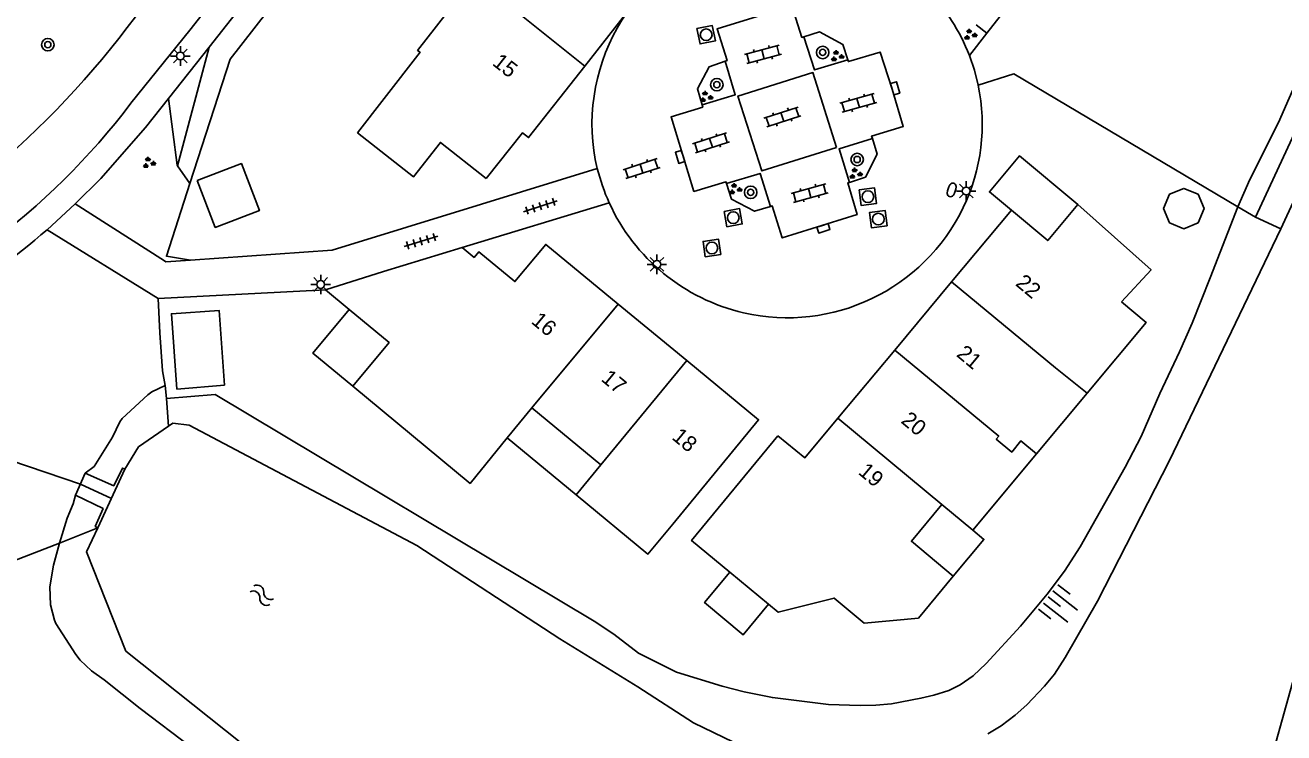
# Model space of a CAD drawing. Extents: x 131000 to 133013, y 393000 to 396501.
# Drawn here: x 131239.3 to 131320.1, y 395364.4 to 395409.8 of the extents above; entities that cross this region are included whole.
import ezdxf

# ---------------------------------------------------------------- set-up
doc = ezdxf.new("R2010")
doc.units = 0
for name, color, linetype in [('gg-afsc-erfafscheiding', 7, 'Continuous'), ('gg-anno-huisnummerreeks BGT', 7, 'Continuous'), ('gg-bbg-bijgebouw', 7, 'Continuous'), ('gg-bbg-gedigitaliseerde bebouwing', 7, 'Continuous'), ('gg-bbg-gedigitaliseerde bijgebouw', 7, 'Continuous'), ('gg-bbg-hoofdgebouw', 7, 'Continuous'), ('gg-bbg-luifel en loopbrug', 7, 'Continuous'), ('gg-bbg-tussenscheiding', 7, 'Continuous'), ('gg-knt-BGT kruinlijn', 7, 'Continuous'), ('gg-knt-onverhard', 7, 'Continuous'), ('gg-knt-verharding', 7, 'Continuous'), ('gg-knt-verharding nz', 7, 'Continuous'), ('gg-kntw-beschoeiing', 7, 'Continuous'), ('gg-kwrk-duiker nz buis', 7, 'Continuous'), ('gg-kwrk-uitstroombak niveau min 01', 7, 'Continuous'), ('gt-grn-groengrens', 7, 'Continuous'), ('gt-grn-vlakafsluiter', 7, 'Continuous'), ('gt-grn-weggrens', 7, 'Continuous'), ('gt-symb-boom', 7, 'Continuous'), ('gt-symb-brandkraan', 7, 'Continuous'), ('gt-symb-groenvak', 7, 'Continuous'), ('gt-symb-klinker verharding', 7, 'Continuous'), ('gt-symb-kolk', 7, 'Continuous'), ('gt-symb-lichtmast', 7, 'Continuous'), ('gt-symb-rioolschacht', 7, 'Continuous'), ('gt-symb-talud symbool', 7, 'Continuous'), ('gt-symb-tegel verharding', 7, 'Continuous'), ('gt-symb-watersymbool', 7, 'Continuous')]:
    doc.layers.add(name, color=color, linetype=linetype)

# ---------------------------------------------------------------- blocks, each defined once
blk = doc.blocks.new('gt0-BR')
at = {"layer": 'gt-symb-brandkraan'}
for centre, radius, start, end in [((-0.244, 0), 0.206, 107.56694, 252.43307), ((0.599, -2.664), 3, 106.89205, 107.56694), ((0, -0.691), 0.938, 73.10799, 106.89205), ((-0.599, -2.664), 3, 72.43309, 73.10799), ((0.244, 0), 0.206, 287.56695, 72.43309), ((0.599, 2.664), 3, 252.43307, 253.10797), ((0, 0.691), 0.938, 253.10797, 286.89206), ((-0.599, 2.664), 3, 286.89206, 287.56695)]:
    blk.add_arc(centre, radius, start, end, dxfattribs=at)
blk = doc.blocks.new('gt0-LMAST')
at = {"layer": 'gt-symb-lichtmast'}
for p, q in [((-0.182, 0.173), (-0.447, 0.438)), ((-0.005, 0.246), (-0.005, 0.621)), ((0.172, 0.173), (0.437, 0.438)), ((-0.255, -0.004), (-0.63, -0.004)), ((-0.182, -0.181), (-0.447, -0.446)), ((-0.005, -0.254), (-0.005, -0.629)), ((0.437, -0.446), (0.172, -0.181)), ((0.245, -0.004), (0.62, -0.004))]:
    blk.add_line(p, q, dxfattribs=at)
blk.add_circle((-0.005, -0.004), 0.25, dxfattribs=at)
blk = doc.blocks.new('gt0-TALUD_1')
at = {"layer": 'gt-symb-talud symbool'}
for p, q in [((-1, -1), (-1, 0)), ((-0.5, -2), (-0.5, 0)), ((0, -1), (0, 0)), ((0.5, -2), (0.5, 0)), ((1, -1), (1, 0))]:
    blk.add_line(p, q, dxfattribs=at)
blk = doc.blocks.new('gt0-GRVAK')
at = {"layer": 'gt-symb-groenvak'}
for p, q in [((-0.11, 0.189), (-0.228, 0.24)), ((-0.182, 0.153), (0.088, 0.153)), ((-0.091, 0.211), (-0.156, 0.322)), ((-0.047, 0.214), (-0.047, 0.393)), ((-0.004, 0.211), (0.061, 0.322)), ((0.015, 0.189), (0.133, 0.24)), ((0.262, -0.052), (0.197, 0.059)), ((0.305, -0.049), (0.305, 0.13)), ((0.349, -0.052), (0.414, 0.059)), ((-0.245, -0.228), (-0.363, -0.177)), ((-0.318, -0.264), (-0.047, -0.264)), ((-0.226, -0.206), (-0.291, -0.095)), ((-0.183, -0.203), (-0.183, -0.024)), ((-0.139, -0.206), (-0.074, -0.095)), ((-0.12, -0.228), (-0.002, -0.177)), ((0.243, -0.074), (0.125, -0.023)), ((0.17, -0.11), (0.441, -0.11)), ((0.368, -0.074), (0.486, -0.023))]:
    blk.add_line(p, q, dxfattribs=at)
blk = doc.blocks.new('gt0-BOOM')
at = {"layer": 'gt-symb-boom'}
for radius in [0.4, 0.2]:
    blk.add_circle((0, 0), radius, dxfattribs=at)
blk = doc.blocks.new('gt0-KL1')
at = {"layer": 'gt-symb-klinker verharding'}
for p, q in [((-1.15, 0.3), (1.15, 0.3)), ((-1, -0.3), (-1, 0.3)), ((-0.5, 0.3), (-0.5, 0.45)), ((0, -0.3), (0, 0.3)), ((0.5, 0.3), (0.5, 0.45)), ((1, -0.3), (1, 0.3)), ((-1.15, -0.3), (1.15, -0.3)), ((-0.5, -0.45), (-0.5, -0.3)), ((0.5, -0.45), (0.5, -0.3))]:
    blk.add_line(p, q, dxfattribs=at)
blk = doc.blocks.new('gt0-KOLK')
at = {"layer": 'gt-symb-kolk'}
blk.add_lwpolyline([(0, 0), (0.375, 0), (0.375, 0.4), (-0.375, 0.4), (-0.375, 0), (0, 0)], dxfattribs=at)
blk = doc.blocks.new('gt0-RS')
at = {"layer": 'gt-symb-rioolschacht'}
blk.add_lwpolyline([(-0.5, -0.5), (0.5, -0.5), (0.5, 0.5), (-0.5, 0.5)], close=True, dxfattribs=at)
blk.add_circle((0, 0), 0.375, dxfattribs=at)
blk = doc.blocks.new('gt0-TEG1')
at = {"layer": 'gt-symb-tegel verharding'}
for p, q in [((-1.125, 0), (1.125, 0)), ((-0.9, -0.25), (-0.9, 0.25)), ((-0.45, -0.25), (-0.45, 0.25)), ((0, -0.25), (0, 0.25)), ((0.45, -0.25), (0.45, 0.25)), ((0.9, -0.25), (0.9, 0.25))]:
    blk.add_line(p, q, dxfattribs=at)
blk = doc.blocks.new('gt0-WA')
at = {"layer": 'gt-symb-watersymbool'}
for centre, start, end in [((-0.323, 0.022), 28.07249, 151.92751), ((0.427, 0.422), 208.07248, 331.92751), ((-0.323, -0.428), 28.07249, 151.92751), ((0.427, -0.028), 208.07248, 331.92751)]:
    blk.add_arc(centre, 0.425, start, end, dxfattribs=at)

msp = doc.modelspace()

# ---------------------------------------------------------------- linework, layer by layer
at = {"layer": 'gg-afsc-erfafscheiding'}
for p, q in [((131268.614, 395398.299), (131259.022, 395395.344)), ((131318.237, 395397.47), (131317.105, 395398.119)), ((131258.604, 395392.793), (131247.879, 395392.251)), ((131248.33, 395386.664), (131248.398, 395385.82)), ((131248.398, 395385.82), (131248.541, 395384.052)), ((131244.01, 395377.535), (131241.537, 395376.56))]:
    msp.add_line(p, q, dxfattribs=at)
for points in [[(131249.908, 395399.61), (131252.5, 395407.595), (131264.016, 395422.392)], [(131300.458, 395405.93), (131302.754, 395406.645), (131317.105, 395398.119)], [(131249.939, 395394.705), (131248.397, 395394.956), (131249.908, 395399.61)], [(131247.879, 395392.251), (131247.977, 395390.034), (131248.161, 395387.606), (131248.33, 395386.664)], [(131241.537, 395376.56), (131237.277, 395374.893), (131233.519, 395370.03), (131234.142, 395368.626)]]:
    msp.add_lwpolyline(points, dxfattribs=at)
at = {"layer": 'gg-bbg-bijgebouw'}
msp.add_lwpolyline([(131249.061, 395386.43), (131252.124, 395386.689), (131251.78, 395391.477), (131248.718, 395391.26), (131249.061, 395386.43)], dxfattribs=at)
at = {"layer": 'gg-bbg-gedigitaliseerde bebouwing'}
for p, q in [((131260.648, 395402.867), (131262.37, 395405.07)), ((131258.604, 395392.793), (131260.124, 395391.533)), ((131304.191, 395382.271), (131307.438, 395386.165)), ((131270.258, 395383.309), (131271.826, 395385.231)), ((131271.826, 395385.231), (131276.26, 395381.58)), ((131300.117, 395377.382), (131304.191, 395382.271)), ((131274.671, 395379.654), (131276.26, 395381.58)), ((131298.137, 395379.033), (131300.117, 395377.382))]:
    msp.add_line(p, q, dxfattribs=at)
for points in [[(131262.37, 395405.07), (131264.67, 395408.04), (131264.51, 395408.16), (131266.95, 395411.27)], [(131309.646, 395392.021), (131311.55, 395394.081), (131306.846, 395398.278)], [(131260.124, 395391.533), (131262.676, 395389.419), (131260.354, 395386.616)], [(131307.438, 395386.165), (131311.224, 395390.706), (131309.646, 395392.021)], [(131260.354, 395386.616), (131267.873, 395380.386), (131270.258, 395383.309)], [(131287.611, 395383.438), (131282.08, 395376.72), (131284.53, 395374.69)], [(131274.671, 395379.654), (131279.283, 395375.85), (131280.871, 395377.777)], [(131298.863, 395374.427), (131296.174, 395376.668), (131298.137, 395379.033)], [(131298.863, 395374.427), (131296.622, 395371.739), (131293.139, 395371.423), (131291.219, 395373.023), (131287.635, 395372.117), (131287.013, 395372.632)]]:
    msp.add_lwpolyline(points, dxfattribs=at)
at = {"layer": 'gg-bbg-gedigitaliseerde bijgebouw'}
for points in [[(131250.378, 395399.82), (131251.531, 395396.803), (131254.362, 395397.885), (131253.209, 395400.901), (131250.378, 395399.82)], [(131312.727, 395397.088), (131312.346, 395398.007), (131312.727, 395398.927), (131313.646, 395399.307), (131314.565, 395398.927), (131314.946, 395398.007), (131314.565, 395397.088), (131313.646, 395396.707), (131312.727, 395397.088)], [(131284.53, 395374.69), (131282.911, 395372.736), (131285.394, 395370.678), (131287.013, 395372.632)]]:
    msp.add_lwpolyline(points, dxfattribs=at)
at = {"layer": 'gg-bbg-hoofdgebouw'}
for p, q in [((131275.236, 395407.157), (131277.93, 395410.588)), ((131298.756, 395393.312), (131302.591, 395397.912)), ((131267.358, 395395.517), (131262.323, 395393.974)), ((131262.323, 395393.974), (131258.604, 395392.793)), ((131295.11, 395388.937), (131298.756, 395393.312)), ((131277.382, 395391.88), (131281.773, 395388.261)), ((131291.462, 395384.562), (131295.11, 395388.937))]:
    msp.add_line(p, q, dxfattribs=at)
for points in [[(131268.899, 395399.933), (131271.228, 395402.869), (131271.632, 395402.566), (131275.236, 395407.157)], [(131268.899, 395399.933), (131265.976, 395402.26), (131264.237, 395400.046), (131260.648, 395402.867)], [(131302.591, 395397.912), (131304.917, 395395.963), (131306.846, 395398.278)], [(131267.358, 395395.517), (131268.132, 395394.876), (131268.439, 395395.246), (131270.753, 395393.329), (131272.728, 395395.713), (131277.382, 395391.88)], [(131281.773, 395388.261), (131286.381, 395384.465), (131280.871, 395377.777)], [(131287.611, 395383.438), (131289.348, 395382.026), (131291.462, 395384.562)]]:
    msp.add_lwpolyline(points, dxfattribs=at)
at = {"layer": 'gg-bbg-luifel en loopbrug'}
msp.add_line((131270.258, 395383.309), (131274.671, 395379.654), dxfattribs=at)
for points in [[(131306.846, 395398.278), (131303.109, 395401.392), (131301.185, 395399.084), (131302.591, 395397.912)], [(131260.124, 395391.533), (131257.802, 395388.73), (131260.354, 395386.616)], [(131298.863, 395374.427), (131300.831, 395376.787), (131300.117, 395377.382)]]:
    msp.add_lwpolyline(points, dxfattribs=at)
at = {"layer": 'gg-bbg-tussenscheiding'}
for p, q in [((131275.236, 395407.157), (131262.688, 395417.184)), ((131277.382, 395391.88), (131271.826, 395385.231)), ((131281.773, 395388.261), (131276.26, 395381.58)), ((131291.462, 395384.562), (131298.137, 395379.033)), ((131284.53, 395374.69), (131287.013, 395372.632))]:
    msp.add_line(p, q, dxfattribs=at)
for points in [[(131298.756, 395393.312), (131305.41, 395387.79), (131307.438, 395386.165)], [(131304.191, 395382.271), (131303.2, 395383.12), (131302.61, 395382.39), (131301.62, 395383.23), (131301.78, 395383.42), (131295.11, 395388.937)]]:
    msp.add_lwpolyline(points, dxfattribs=at)
at = {"layer": 'gg-knt-BGT kruinlijn'}
msp.add_line((131248.398, 395385.82), (131251.536, 395386.086), dxfattribs=at)
for points in [[(131317.105, 395398.119), (131317.886, 395399.887), (131319.718, 395403.524), (131321.097, 395406.661)], [(131251.536, 395386.086), (131275.839, 395371.537), (131277.092, 395370.71), (131278.68, 395369.493), (131281.114, 395368.266), (131284.047, 395367.375), (131285.458, 395367.003), (131287.269, 395366.647), (131290.854, 395366.205), (131292.895, 395366.147), (131293.897, 395366.161), (131294.892, 395366.237), (131296.788, 395366.599), (131297.619, 395366.799), (131298.569, 395367.107), (131299.314, 395367.47), (131300.14, 395368.038), (131300.978, 395368.831), (131303.18, 395371.235), (131304.888, 395373.273), (131306.002, 395374.752), (131307.008, 395376.306), (131309.887, 395381.416), (131310.904, 395383.388), (131312.099, 395386.139), (131313.38, 395388.831), (131314.177, 395390.665), (131315.342, 395393.561), (131317.105, 395398.119)], [(131248.33, 395386.664), (131247.468, 395386.246), (131247.206, 395386.055), (131245.566, 395384.548), (131245.406, 395384.339), (131244.944, 395383.352), (131243.768, 395381.46), (131243.193, 395381.037)], [(131242.574, 395379.633), (131242.428, 395379.068), (131242.029, 395378.156), (131241.537, 395376.56)], [(131241.537, 395376.56), (131241.161, 395375.131), (131240.924, 395373.74), (131240.962, 395372.584), (131241.222, 395371.615), (131241.318, 395371.404), (131242.594, 395369.404), (131242.864, 395369.041), (131243.594, 395368.37), (131244.413, 395367.777), (131246.723, 395365.941), (131249.997, 395363.456)]]:
    msp.add_lwpolyline(points, dxfattribs=at)
at = {"layer": 'gg-knt-onverhard'}
for p, q in [((131268.614, 395398.299), (131276.032, 395400.589)), ((131267.358, 395395.517), (131276.799, 395398.382))]:
    msp.add_line(p, q, dxfattribs=at)
at = {"layer": 'gg-knt-verharding'}
for p, q in [((131251.136, 395408.374), (131262.892, 395423.298)), ((131248.541, 395405.08), (131251.136, 395408.374)), ((131242.555, 395398.307), (131248.277, 395394.655)), ((131247.879, 395392.251), (131240.746, 395396.656)), ((131259.022, 395395.344), (131249.939, 395394.705))]:
    msp.add_line(p, q, dxfattribs=at)
for points in [[(131292.088, 395463.065), (131249.91, 395409.452), (131246.125, 395404.765)], [(131292.1, 395407.562), (131291.786, 395408.545), (131290.292, 395409.339), (131289.289, 395409.027)], [(131289.289, 395409.027), (131289.954, 395406.909), (131292.1, 395407.562)], [(131299.898, 395407.827), (131300.215, 395406.889), (131300.458, 395405.93)], [(131284.228, 395407.463), (131283.21, 395407.114), (131282.455, 395405.692), (131282.759, 395404.664)], [(131282.759, 395404.664), (131284.885, 395405.311), (131284.228, 395407.463)], [(131291.366, 395401.931), (131289.857, 395406.736), (131285.051, 395405.223), (131286.578, 395400.432), (131291.366, 395401.931)], [(131242.555, 395398.307), (131244.202, 395399.94), (131247.068, 395403.21), (131248.541, 395405.08)], [(131292.203, 395399.694), (131291.535, 395401.842), (131293.678, 395402.499)], [(131293.678, 395402.499), (131293.992, 395401.501), (131293.225, 395400.032), (131292.203, 395399.694)], [(131276.032, 395400.589), (131275.906, 395401.158), (131275.806, 395401.733)], [(131287.138, 395398.145), (131286.474, 395400.272), (131284.323, 395399.618)], [(131284.323, 395399.618), (131284.64, 395398.608), (131286.12, 395397.843), (131287.138, 395398.145)], [(131249.939, 395394.705), (131248.372, 395394.595), (131248.277, 395394.655)]]:
    msp.add_lwpolyline(points, dxfattribs=at)
for centre, radius, start, end in [((131198.871, 395445.528), 59.159, 298.21493, 325.16226), ((131288.354, 395403.379), 12.371, 21.07321, 44.58572), ((131288.306, 395403.417), 12.613, 145.35047, 187.67274), ((131288.404, 395403.414), 12.313, 334.29268, 11.78948), ((131209.434, 395432.568), 46.035, 290.42852, 322.84668), ((131288.241, 395403.595), 12.573, 193.83261, 204.4952), ((131288.271, 395403.605), 12.605, 204.47961, 256.92348), ((131288.228, 395403.532), 12.524, 257.04093, 334.15903), ((131207.063, 395435.426), 51.359, 292.7599, 310.98354)]:
    msp.add_arc(centre, radius, start, end, dxfattribs=at)
at = {"layer": 'gg-knt-verharding nz'}
for points in [[(131284.228, 395407.463), (131284.357, 395407.504), (131283.713, 395409.548), (131288.509, 395411.015), (131289.161, 395408.987), (131289.289, 395409.027)], [(131292.1, 395407.562), (131292.136, 395407.441), (131294.184, 395408.054), (131294.936, 395405.668), (131295.653, 395403.28), (131293.628, 395402.657), (131293.678, 395402.499)], [(131284.323, 395399.618), (131284.287, 395399.736), (131282.235, 395399.108), (131280.764, 395403.9), (131282.801, 395404.522), (131282.759, 395404.664)], [(131292.203, 395399.694), (131292.09, 395399.66), (131292.694, 395397.622), (131287.892, 395396.13), (131287.257, 395398.182), (131287.138, 395398.145)]]:
    msp.add_lwpolyline(points, dxfattribs=at)
at = {"layer": 'gg-kntw-beschoeiing'}
for p, q in [((131319.874, 395396.712), (131321.844, 395400.965)), ((131249.864, 395384.124), (131264.465, 395376.406))]:
    msp.add_line(p, q, dxfattribs=at)
for points in [[(131301.087, 395364.322), (131301.939, 395364.842), (131302.826, 395365.515), (131303.571, 395366.186), (131304.718, 395367.38), (131305.349, 395368.155), (131306.048, 395369.221), (131308.108, 395372.821), (131312.724, 395381.842), (131319.874, 395396.712)], [(131248.541, 395384.052), (131246.621, 395382.72), (131245.739, 395381.298)], [(131249.864, 395384.124), (131248.818, 395384.244), (131248.541, 395384.052)], [(131282.244, 395344.475), (131274.213, 395347.406), (131270.434, 395350.023), (131245.809, 395369.626), (131243.282, 395375.997), (131244.01, 395377.535)], [(131264.465, 395376.406), (131273.637, 395370.416), (131278.642, 395367.327), (131282.203, 395365.035), (131284.761, 395363.795)], [(131322.614, 395372.521), (131320.874, 395368.503), (131318.633, 395360.472), (131317.957, 395355.502)]]:
    msp.add_lwpolyline(points, dxfattribs=at)
at = {"layer": 'gg-kwrk-duiker nz buis'}
msp.add_lwpolyline([(131244.875, 395379.417), (131242.884, 395380.335), (131199.005, 395395.241), (131197.431, 395396.754)], dxfattribs=at)
at = {"layer": 'gg-kwrk-uitstroombak niveau min 01'}
for p, q in [((131242.574, 395379.633), (131243.193, 395381.037)), ((131245.739, 395381.298), (131244.01, 395377.535))]:
    msp.add_line(p, q, dxfattribs=at)
for points in [[(131243.193, 395381.037), (131245.028, 395380.233), (131245.591, 395381.362), (131245.739, 395381.298)], [(131242.574, 395379.633), (131244.337, 395378.764), (131243.838, 395377.623), (131244.01, 395377.535)]]:
    msp.add_lwpolyline(points, dxfattribs=at)
at = {"layer": 'gt-grn-groengrens'}
for p, q in [((131300.328, 395409.804), (131301.02, 395409.263)), ((131299.898, 395407.827), (131301.02, 395409.263)), ((131251.136, 395408.374), (131249.12, 395400.757)), ((131249.12, 395400.757), (131249.908, 395399.61))]:
    msp.add_line(p, q, dxfattribs=at)
for points in [[(131318.237, 395397.47), (131322.258, 395406.11), (131327.384, 395416.178), (131333.882, 395427.413), (131339.515, 395436.341)], [(131301.02, 395409.263), (131304.67, 395413.937), (131308.408, 395411.018), (131312.242, 395415.926), (131311.653, 395416.386)], [(131248.541, 395405.08), (131249.095, 395400.793), (131249.12, 395400.757)]]:
    msp.add_lwpolyline(points, dxfattribs=at)
at = {"layer": 'gt-grn-vlakafsluiter'}
msp.add_line((131319.874, 395396.712), (131318.237, 395397.47), dxfattribs=at)
at = {"layer": 'gt-grn-weggrens'}
msp.add_line((131240.746, 395396.656), (131242.555, 395398.307), dxfattribs=at)

# ---------------------------------------------------------------- block references
at = {"layer": 'gt-symb-boom'}
for p in [(131240.796, 395408.525), (131290.487, 395408.027), (131283.701, 395405.956), (131292.7, 395401.16), (131285.865, 395399.051)]:
    msp.add_blockref('gt0-BOOM', p, dxfattribs=at)
at = {"layer": 'gt-symb-brandkraan', "rotation": -107.9654054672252}
msp.add_blockref('gt0-BR', (131298.759, 395399.205), dxfattribs=at)
at = {"layer": 'gt-symb-groenvak'}
for p in [(131299.929, 395409.157), (131291.395, 395407.782), (131282.989, 395405.166), (131247.264, 395400.938), (131292.578, 395400.247), (131284.857, 395399.251)]:
    msp.add_blockref('gt0-GRVAK', p, dxfattribs=at)
at = {"layer": 'gt-symb-klinker verharding'}
for p, rotation in [((131286.662, 395407.906), 15.481185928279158), ((131292.765, 395404.793), 15.481185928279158), ((131287.904, 395403.885), 17.94556305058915), ((131283.323, 395402.231), 17.94556305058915), ((131278.869, 395400.576), 17.94556305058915), ((131289.651, 395399.002), 15.481185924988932)]:
    msp.add_blockref('gt0-KL1', p, dxfattribs=dict(at, rotation=rotation))
at = {"layer": 'gt-symb-kolk'}
for p, rotation in [((131294.936, 395405.668), -73.27756817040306), ((131281.53, 395401.384), 106.93422641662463), ((131290.478, 395396.935), -162.7109671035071)]:
    msp.add_blockref('gt0-KOLK', p, dxfattribs=dict(at, rotation=rotation))
at = {"layer": 'gt-symb-lichtmast'}
for p in [(131249.302, 395407.801), (131299.698, 395399.139), (131279.861, 395394.435), (131258.302, 395393.149)]:
    msp.add_blockref('gt0-LMAST', p, dxfattribs=at)
at = {"layer": 'gt-symb-rioolschacht'}
for p, rotation in [((131283.016, 395409.16), -78.66949453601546), ((131293.385, 395398.773), -82.61173381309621), ((131284.752, 395397.431), -79.5969863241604), ((131294.055, 395397.335), 97.28215796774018), ((131283.381, 395395.484), 98.21912050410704)]:
    msp.add_blockref('gt0-RS', p, dxfattribs=dict(at, rotation=rotation))
at = {"layer": 'gt-symb-talud symbool', "xscale": 1.0001999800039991, "yscale": 1.0001999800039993, "rotation": 51.984339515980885}
msp.add_blockref('gt0-TALUD_1', (131304.947, 395373.098), dxfattribs=at)
at = {"layer": 'gt-symb-tegel verharding'}
for p, rotation in [((131272.38, 395398.159), 17.94556305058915), ((131264.725, 395395.914), 16.98473253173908)]:
    msp.add_blockref('gt0-TEG1', p, dxfattribs=dict(at, rotation=rotation))
at = {"layer": 'gt-symb-watersymbool', "rotation": -33.16559931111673}
msp.add_blockref('gt0-WA', (131254.478, 395373.24), dxfattribs=at)

# ---------------------------------------------------------------- texts
at = {"layer": 'gg-anno-huisnummerreeks BGT'}
for s, rotation, p in [('15', 321.9, (131269.245, 395407.26)), ('22', 320.2, (131302.796, 395393.124)), ('16', 320.5, (131271.738, 395390.698)), ('21', 320.2, (131299.009, 395388.581)), ('17', 320.5, (131276.224, 395387.002)), ('20', 320.2, (131295.453, 395384.315)), ('18', 320.5, (131280.759, 395383.265)), ('19', 320.2, (131292.712, 395381.028))]:
    msp.add_text(s, height=1, rotation=rotation, dxfattribs=at).set_placement(p)

doc.saveas('drawing.dxf')
